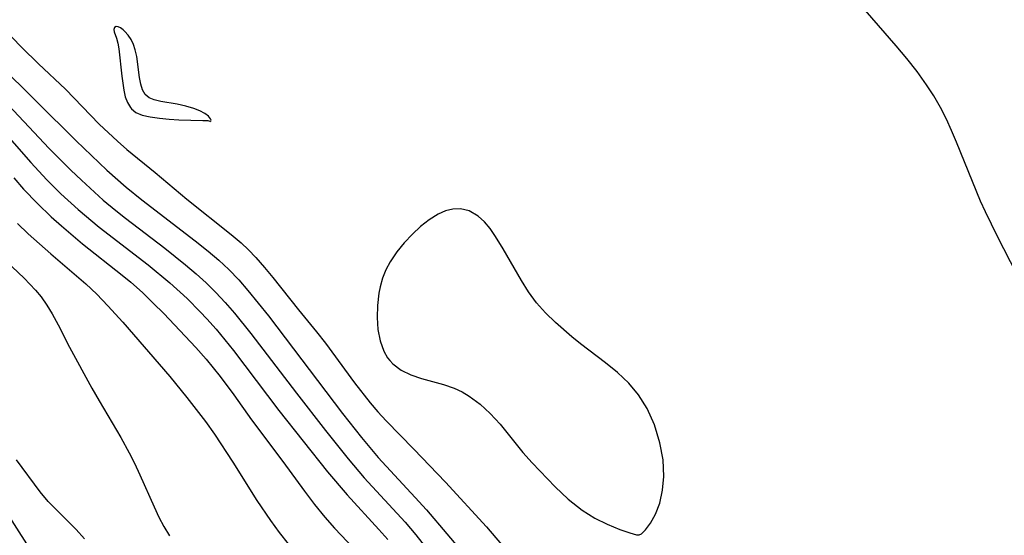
# Model space of a CAD drawing. Header units: metres. Extents: x 1073367 to 1082519, y 1569854 to 1574957.
# Tile 899 of 1056: x 1080446 to 1080561, y 1572245 to 1572305. Entities that reach past the tile are written whole.
import ezdxf

# ---------------------------------------------------------------- set-up
doc = ezdxf.new("R2010")
doc.units = ezdxf.units.M
doc.layers.add('CGG_CurvaNivelLidar_v1', color=253, linetype='Continuous', lineweight=30)

msp = doc.modelspace()

# ---------------------------------------------------------------- linework, layer by layer
at = {"layer": 'CGG_CurvaNivelLidar_v1'}
for p, q in [((1080548.4412, 1572301.7803, 75), (1080542.0423, 1572309.1584, 75)), ((1080457.3663, 1572303.9364, 75.5), (1080457.3019, 1572303.6832, 75.5)), ((1080457.5755, 1572304.0516, 75.5), (1080457.3663, 1572303.9364, 75.5)), ((1080457.8122, 1572304.0103, 75.5), (1080457.5755, 1572304.0516, 75.5)), ((1080458.097, 1572303.8678, 75.5), (1080457.8122, 1572304.0103, 75.5)), ((1080458.4096, 1572303.6395, 75.5), (1080458.097, 1572303.8678, 75.5)), ((1080445.4329, 1572302.8012, 75), (1080446.5815, 1572301.6055, 75)), ((1080457.3019, 1572303.6832, 75.5), (1080457.3633, 1572303.4175, 75.5)), ((1080457.3633, 1572303.4175, 75.5), (1080457.6324, 1572302.6984, 75.5)), ((1080457.6324, 1572302.6984, 75.5), (1080457.7793, 1572302.1157, 75.5)), ((1080458.5997, 1572303.4688, 75.5), (1080458.4096, 1572303.6395, 75.5)), ((1080458.9864, 1572303.0315, 75.5), (1080458.5997, 1572303.4688, 75.5)), ((1080459.3102, 1572302.5285, 75.5), (1080458.9864, 1572303.0315, 75.5)), ((1080446.5815, 1572301.6055, 75), (1080448.5239, 1572299.6995, 75)), ((1080457.7793, 1572302.1157, 75.5), (1080457.8968, 1572301.436, 75.5)), ((1080459.5865, 1572301.9519, 75.5), (1080459.3102, 1572302.5285, 75.5)), ((1080459.8071, 1572301.3198, 75.5), (1080459.5865, 1572301.9519, 75.5)), ((1080549.6847, 1572300.3064, 75), (1080548.4412, 1572301.7803, 75)), ((1080443.0641, 1572300.4769, 74.5), (1080452.9326, 1572290.7003, 74.5)), ((1080457.8968, 1572301.436, 75.5), (1080458.2361, 1572298.2415, 75.5)), ((1080459.9892, 1572300.53, 75.5), (1080459.8071, 1572301.3198, 75.5)), ((1080460.3045, 1572298.0884, 75.5), (1080459.9892, 1572300.53, 75.5)), ((1080448.5239, 1572299.6995, 75), (1080451.6651, 1572296.7331, 75)), ((1080550.8787, 1572298.8012, 75), (1080549.6847, 1572300.3064, 75)), ((1080458.2361, 1572298.2415, 75.5), (1080458.4617, 1572296.6175, 75.5)), ((1080460.4343, 1572297.3373, 75.5), (1080460.3045, 1572298.0884, 75.5)), ((1080551.9964, 1572297.2467, 75), (1080550.8787, 1572298.8012, 75)), ((1080460.6345, 1572296.6694, 75.5), (1080460.4343, 1572297.3373, 75.5)), ((1080552.8246, 1572295.9459, 75), (1080551.9964, 1572297.2467, 75)), ((1080443.8365, 1572296.1004, 74), (1080449.7779, 1572289.8221, 74)), ((1080451.6651, 1572296.7331, 75), (1080455.6034, 1572292.6641, 75)), ((1080458.4617, 1572296.6175, 75.5), (1080458.6368, 1572295.8616, 75.5)), ((1080458.6368, 1572295.8616, 75.5), (1080458.8833, 1572295.1748, 75.5)), ((1080460.9506, 1572296.1267, 75.5), (1080460.6345, 1572296.6694, 75.5)), ((1080461.4189, 1572295.7459, 75.5), (1080460.9506, 1572296.1267, 75.5)), ((1080553.5892, 1572294.6056, 75), (1080552.8246, 1572295.9459, 75)), ((1080458.8833, 1572295.1748, 75.5), (1080459.2329, 1572294.5887, 75.5)), ((1080462.0186, 1572295.4962, 75.5), (1080461.4189, 1572295.7459, 75.5)), ((1080462.7842, 1572295.3115, 75.5), (1080462.0186, 1572295.4962, 75.5)), ((1080464.6826, 1572294.9734, 75.5), (1080462.7842, 1572295.3115, 75.5)), ((1080465.6764, 1572294.7649, 75.5), (1080464.6826, 1572294.9734, 75.5)), ((1080466.6096, 1572294.499, 75.5), (1080465.6764, 1572294.7649, 75.5)), ((1080442.0847, 1572294.5236, 73.5), (1080447.63, 1572288.1754, 73.5)), ((1080459.2329, 1572294.5887, 75.5), (1080459.3556, 1572294.4469, 75.5)), ((1080459.3556, 1572294.4469, 75.5), (1080459.8835, 1572294.0313, 75.5)), ((1080459.8835, 1572294.0313, 75.5), (1080460.6256, 1572293.7213, 75.5)), ((1080460.6256, 1572293.7213, 75.5), (1080461.5584, 1572293.4967, 75.5)), ((1080461.5584, 1572293.4967, 75.5), (1080462.619, 1572293.3416, 75.5)), ((1080467.3231, 1572294.2156, 75.5), (1080466.6096, 1572294.499, 75.5)), ((1080467.9078, 1572293.9037, 75.5), (1080467.3231, 1572294.2156, 75.5)), ((1080468.3321, 1572293.5896, 75.5), (1080467.9078, 1572293.9037, 75.5)), ((1080468.5784, 1572293.2946, 75.5), (1080468.3321, 1572293.5896, 75.5)), ((1080554.2944, 1572293.2306, 75), (1080553.5892, 1572294.6056, 75)), ((1080455.6034, 1572292.6641, 75), (1080457.7232, 1572290.6677, 75)), ((1080462.619, 1572293.3416, 75.5), (1080463.7449, 1572293.2405, 75.5)), ((1080463.7449, 1572293.2405, 75.5), (1080464.8748, 1572293.1788, 75.5)), ((1080464.8748, 1572293.1788, 75.5), (1080467.6918, 1572293.1015, 75.5)), ((1080467.6918, 1572293.1015, 75.5), (1080468.2425, 1572293.0721, 75.5)), ((1080468.2425, 1572293.0721, 75.5), (1080468.4981, 1572293.0207, 75.5)), ((1080468.4981, 1572293.0207, 75.5), (1080468.5, 1572292.9879, 75.5)), ((1080468.5, 1572292.9879, 75.5), (1080468.5929, 1572293.04, 75.5)), ((1080468.627, 1572293.1452, 75.5), (1080468.5784, 1572293.2946, 75.5)), ((1080468.5929, 1572293.04, 75.5), (1080468.627, 1572293.1452, 75.5)), ((1080554.9085, 1572291.9073, 75), (1080554.2944, 1572293.2306, 75)), ((1080555.4871, 1572290.5641, 75), (1080554.9085, 1572291.9073, 75)), ((1080452.9326, 1572290.7003, 74.5), (1080456.5104, 1572287.3019, 74.5)), ((1080457.7232, 1572290.6677, 75), (1080458.8395, 1572289.6987, 75)), ((1080558.2858, 1572283.7057, 75), (1080555.4871, 1572290.5641, 75)), ((1080449.7779, 1572289.8221, 74), (1080452.288, 1572287.3113, 74)), ((1080458.8395, 1572289.6987, 75), (1080462.1311, 1572287.0365, 75)), ((1080447.63, 1572288.1754, 73.5), (1080449.51, 1572286.1803, 73.5)), ((1080452.288, 1572287.3113, 74), (1080453.5279, 1572286.1234, 74)), ((1080456.5104, 1572287.3019, 74.5), (1080458.7556, 1572285.3249, 74.5)), ((1080462.1311, 1572287.0365, 75), (1080465.8061, 1572283.9175, 75)), ((1080445.655, 1572286.3888, 73), (1080446.8004, 1572285.0989, 73)), ((1080449.51, 1572286.1803, 73.5), (1080451.1516, 1572284.5566, 73.5)), ((1080453.5279, 1572286.1234, 74), (1080456.0725, 1572283.8219, 74)), ((1080446.8004, 1572285.0989, 73), (1080448.407, 1572283.4079, 73)), ((1080451.1516, 1572284.5566, 73.5), (1080453.1624, 1572282.7154, 73.5)), ((1080458.7556, 1572285.3249, 74.5), (1080460.5654, 1572283.8387, 74.5)), ((1080448.407, 1572283.4079, 73), (1080450.0089, 1572281.8721, 73)), ((1080456.0725, 1572283.8219, 74), (1080457.5287, 1572282.6039, 74)), ((1080460.5654, 1572283.8387, 74.5), (1080466.7834, 1572279.0819, 74.5)), ((1080465.8061, 1572283.9175, 75), (1080470.9796, 1572279.7991, 75)), ((1080558.8594, 1572282.426, 75), (1080558.2858, 1572283.7057, 75)), ((1080453.1624, 1572282.7154, 73.5), (1080455.6025, 1572280.6716, 73.5)), ((1080457.5287, 1572282.6039, 74), (1080458.6737, 1572281.6935, 74)), ((1080495.0708, 1572282.1728, 75.5), (1080494.0455, 1572281.5299, 75.5)), ((1080495.9255, 1572282.5446, 75.5), (1080495.0708, 1572282.1728, 75.5)), ((1080496.7877, 1572282.7594, 75.5), (1080495.9255, 1572282.5446, 75.5)), ((1080497.7087, 1572282.791, 75.5), (1080496.7877, 1572282.7594, 75.5)), ((1080498.6837, 1572282.5629, 75.5), (1080497.7087, 1572282.791, 75.5)), ((1080499.7571, 1572281.937, 75.5), (1080498.6837, 1572282.5629, 75.5)), ((1080560.2396, 1572279.5695, 75), (1080558.8594, 1572282.426, 75)), ((1080446.0817, 1572281.081, 72.5), (1080447.3351, 1572279.8625, 72.5)), ((1080450.0089, 1572281.8721, 73), (1080451.2059, 1572280.7976, 73)), ((1080458.6737, 1572281.6935, 74), (1080463.2286, 1572278.2174, 74)), ((1080494.0455, 1572281.5299, 75.5), (1080493.0507, 1572280.7306, 75.5)), ((1080500.4733, 1572281.2757, 75.5), (1080499.7571, 1572281.937, 75.5)), ((1080501.1406, 1572280.482, 75.5), (1080500.4733, 1572281.2757, 75.5)), ((1080447.3351, 1572279.8625, 72.5), (1080449.9693, 1572277.5305, 72.5)), ((1080451.2059, 1572280.7976, 73), (1080453.6716, 1572278.7249, 73)), ((1080455.6025, 1572280.6716, 73.5), (1080461.3046, 1572276.2783, 73.5)), ((1080470.9796, 1572279.7991, 75), (1080472.1334, 1572278.8182, 75)), ((1080492.0849, 1572279.8216, 75.5), (1080491.1468, 1572278.8286, 75.5)), ((1080493.0507, 1572280.7306, 75.5), (1080492.0849, 1572279.8216, 75.5)), ((1080501.7713, 1572279.5868, 75.5), (1080501.1406, 1572280.482, 75.5)), ((1080453.6716, 1572278.7249, 73), (1080458.2727, 1572275.0708, 73)), ((1080466.7834, 1572279.0819, 74.5), (1080468.2824, 1572277.8788, 74.5)), ((1080472.1334, 1572278.8182, 75), (1080473.0136, 1572277.9985, 75)), ((1080491.1468, 1572278.8286, 75.5), (1080490.2751, 1572277.7667, 75.5)), ((1080502.6699, 1572278.1233, 75.5), (1080501.7713, 1572279.5868, 75.5)), ((1080562.492, 1572275.1767, 75), (1080560.2396, 1572279.5695, 75)), ((1080449.9693, 1572277.5305, 72.5), (1080454.0337, 1572274.0507, 72.5)), ((1080463.2286, 1572278.2174, 74), (1080465.6721, 1572276.2663, 74)), ((1080468.2824, 1572277.8788, 74.5), (1080469.5273, 1572276.8209, 74.5)), ((1080473.0136, 1572277.9985, 75), (1080473.8657, 1572277.1041, 75)), ((1080490.2751, 1572277.7667, 75.5), (1080489.5106, 1572276.6333, 75.5)), ((1080504.7859, 1572274.4429, 75.5), (1080502.6699, 1572278.1233, 75.5)), ((1080444.0907, 1572277.3284, 72), (1080446.8602, 1572274.7312, 72)), ((1080469.5273, 1572276.8209, 74.5), (1080470.7199, 1572275.7133, 74.5)), ((1080473.8657, 1572277.1041, 75), (1080474.8577, 1572275.9615, 75)), ((1080489.5106, 1572276.6333, 75.5), (1080489.0093, 1572275.6836, 75.5)), ((1080461.3046, 1572276.2783, 73.5), (1080463.8485, 1572274.1799, 73.5)), ((1080465.6721, 1572276.2663, 74), (1080466.884, 1572275.2322, 74)), ((1080466.884, 1572275.2322, 74), (1080468.0593, 1572274.1627, 74)), ((1080470.7199, 1572275.7133, 74.5), (1080471.8533, 1572274.5295, 74.5)), ((1080474.8577, 1572275.9615, 75), (1080475.8253, 1572274.7769, 75)), ((1080489.0093, 1572275.6836, 75.5), (1080488.6135, 1572274.6957, 75.5)), ((1080446.8602, 1572274.7312, 72), (1080448.1916, 1572273.31, 72)), ((1080454.0337, 1572274.0507, 72.5), (1080455.3344, 1572272.8315, 72.5)), ((1080458.2727, 1572275.0708, 73), (1080459.2704, 1572274.2385, 73)), ((1080459.2704, 1572274.2385, 73), (1080460.6413, 1572273.0244, 73)), ((1080463.8485, 1572274.1799, 73.5), (1080465.8426, 1572272.3404, 73.5)), ((1080468.0593, 1572274.1627, 74), (1080469.1777, 1572273.0562, 74)), ((1080471.8533, 1572274.5295, 74.5), (1080472.9361, 1572273.2914, 74.5)), ((1080475.8253, 1572274.7769, 75), (1080478.8135, 1572271.034, 75)), ((1080488.6135, 1572274.6957, 75.5), (1080488.3318, 1572273.6853, 75.5)), ((1080505.6139, 1572273.1132, 75.5), (1080504.7859, 1572274.4429, 75.5)), ((1080448.1916, 1572273.31, 72), (1080448.8305, 1572272.5211, 72)), ((1080460.6413, 1572273.0244, 73), (1080461.9014, 1572271.8175, 73)), ((1080469.1777, 1572273.0562, 74), (1080470.2822, 1572271.8665, 74)), ((1080472.9361, 1572273.2914, 74.5), (1080475.3318, 1572270.3215, 74.5)), ((1080488.1927, 1572272.9546, 75.5), (1080488.0266, 1572271.5434, 75.5)), ((1080488.3318, 1572273.6853, 75.5), (1080488.1927, 1572272.9546, 75.5)), ((1080506.5276, 1572271.8555, 75.5), (1080505.6139, 1572273.1132, 75.5)), ((1080448.8305, 1572272.5211, 72), (1080449.508, 1572271.5625, 72)), ((1080455.3344, 1572272.8315, 72.5), (1080456.6227, 1572271.4967, 72.5)), ((1080461.9014, 1572271.8175, 73), (1080463.1287, 1572270.5765, 73)), ((1080465.8426, 1572272.3404, 73.5), (1080467.3827, 1572270.7784, 73.5)), ((1080470.2822, 1572271.8665, 74), (1080471.3497, 1572270.638, 74)), ((1080507.5892, 1572270.6758, 75.5), (1080506.5276, 1572271.8555, 75.5)), ((1080449.508, 1572271.5625, 72), (1080450.1285, 1572270.5583, 72)), ((1080450.1285, 1572270.5583, 72), (1080450.8243, 1572269.2895, 72)), ((1080456.6227, 1572271.4967, 72.5), (1080458.3459, 1572269.593, 72.5)), ((1080463.1287, 1572270.5765, 73), (1080466.8643, 1572266.6407, 73)), ((1080467.3827, 1572270.7784, 73.5), (1080468.1503, 1572269.9551, 73.5)), ((1080471.3497, 1572270.638, 74), (1080473.2716, 1572268.2713, 74)), ((1080478.8135, 1572271.034, 75), (1080480.9296, 1572268.4522, 75)), ((1080488.0266, 1572271.5434, 75.5), (1080487.9828, 1572270.1275, 75.5)), ((1080508.7482, 1572269.562, 75.5), (1080507.5892, 1572270.6758, 75.5)), ((1080458.3459, 1572269.593, 72.5), (1080463.8132, 1572263.2633, 72.5)), ((1080468.1503, 1572269.9551, 73.5), (1080469.2104, 1572268.7533, 73.5)), ((1080475.3318, 1572270.3215, 74.5), (1080483.959, 1572258.9601, 74.5)), ((1080487.9828, 1572270.1275, 75.5), (1080488.0721, 1572268.7423, 75.5)), ((1080510.6604, 1572267.8716, 75.5), (1080508.7482, 1572269.562, 75.5)), ((1080450.8243, 1572269.2895, 72), (1080452.157, 1572266.6754, 72)), ((1080469.2104, 1572268.7533, 73.5), (1080471.2412, 1572266.265, 73.5)), ((1080473.2716, 1572268.2713, 74), (1080478.5844, 1572261.2977, 74)), ((1080480.9296, 1572268.4522, 75), (1080481.957, 1572267.138, 75)), ((1080488.0721, 1572268.7423, 75.5), (1080488.3156, 1572267.4252, 75.5)), ((1080481.957, 1572267.138, 75), (1080485.3259, 1572262.4963, 75)), ((1080488.3156, 1572267.4252, 75.5), (1080488.746, 1572266.2181, 75.5)), ((1080511.6571, 1572267.0559, 75.5), (1080510.6604, 1572267.8716, 75.5)), ((1080452.157, 1572266.6754, 72), (1080454.7601, 1572261.9088, 72)), ((1080466.8643, 1572266.6407, 73), (1080468.0812, 1572265.262, 73)), ((1080471.2412, 1572266.265, 73.5), (1080476.5289, 1572259.2794, 73.5)), ((1080488.746, 1572266.2181, 75.5), (1080489.2045, 1572265.4273, 75.5)), ((1080514.5712, 1572264.8428, 75.5), (1080511.6571, 1572267.0559, 75.5)), ((1080468.0812, 1572265.262, 73), (1080469.703, 1572263.248, 73)), ((1080489.2045, 1572265.4273, 75.5), (1080489.443, 1572265.1146, 75.5)), ((1080489.443, 1572265.1146, 75.5), (1080489.8022, 1572264.7251, 75.5)), ((1080515.9835, 1572263.711, 75.5), (1080514.5712, 1572264.8428, 75.5)), ((1080489.8022, 1572264.7251, 75.5), (1080490.7854, 1572263.9753, 75.5)), ((1080490.7854, 1572263.9753, 75.5), (1080491.9104, 1572263.4329, 75.5)), ((1080517.2883, 1572262.4892, 75.5), (1080515.9835, 1572263.711, 75.5)), ((1080463.8132, 1572263.2633, 72.5), (1080465.8079, 1572260.8184, 72.5)), ((1080469.703, 1572263.248, 73), (1080471.2821, 1572261.103, 73)), ((1080491.9104, 1572263.4329, 75.5), (1080493.1375, 1572263.0223, 75.5)), ((1080493.1375, 1572263.0223, 75.5), (1080495.7108, 1572262.3222, 75.5)), ((1080454.7601, 1572261.9088, 72), (1080455.5998, 1572260.4038, 72)), ((1080485.3259, 1572262.4963, 75), (1080487.1637, 1572260.186, 75)), ((1080495.7108, 1572262.3222, 75.5), (1080496.9704, 1572261.8959, 75.5)), ((1080496.9704, 1572261.8959, 75.5), (1080497.8671, 1572261.4818, 75.5)), ((1080497.8671, 1572261.4818, 75.5), (1080498.7068, 1572260.9789, 75.5)), ((1080518.4444, 1572261.117, 75.5), (1080517.2883, 1572262.4892, 75.5)), ((1080455.5998, 1572260.4038, 72), (1080458.1029, 1572256.1281, 72)), ((1080465.8079, 1572260.8184, 72.5), (1080467.9852, 1572257.997, 72.5)), ((1080471.2821, 1572261.103, 73), (1080473.3331, 1572258.2192, 73)), ((1080478.5844, 1572261.2977, 74), (1080481.9565, 1572256.9786, 74)), ((1080498.7068, 1572260.9789, 75.5), (1080499.9654, 1572260.0343, 75.5)), ((1080519.447, 1572259.5158, 75.5), (1080518.4444, 1572261.117, 75.5)), ((1080476.5289, 1572259.2794, 73.5), (1080482.2133, 1572252.1464, 73.5)), ((1080487.1637, 1572260.186, 75), (1080488.0738, 1572259.1251, 75)), ((1080488.0738, 1572259.1251, 75), (1080489.0134, 1572258.0969, 75)), ((1080499.9654, 1572260.0343, 75.5), (1080501.1632, 1572258.9339, 75.5)), ((1080520.28, 1572257.6092, 75.5), (1080519.447, 1572259.5158, 75.5)), ((1080467.9852, 1572257.997, 72.5), (1080469.0236, 1572256.5157, 72.5)), ((1080473.3331, 1572258.2192, 73), (1080476.9915, 1572253.3314, 73)), ((1080483.959, 1572258.9601, 74.5), (1080486.1679, 1572256.1521, 74.5)), ((1080489.0134, 1572258.0969, 75), (1080492.2633, 1572254.7863, 75)), ((1080501.1632, 1572258.9339, 75.5), (1080502.2936, 1572257.7153, 75.5)), ((1080481.9565, 1572256.9786, 74), (1080484.6048, 1572253.6617, 74)), ((1080502.2936, 1572257.7153, 75.5), (1080504.9641, 1572254.385, 75.5)), ((1080520.9136, 1572255.5214, 75.5), (1080520.28, 1572257.6092, 75.5)), ((1080458.1029, 1572256.1281, 72), (1080459.0792, 1572254.3582, 72)), ((1080469.0236, 1572256.5157, 72.5), (1080471.1658, 1572253.2675, 72.5)), ((1080486.1679, 1572256.1521, 74.5), (1080488.1189, 1572253.8119, 74.5)), ((1080492.2633, 1572254.7863, 75), (1080495.935, 1572250.9523, 75)), ((1080521.2834, 1572253.5526, 75.5), (1080520.9136, 1572255.5214, 75.5)), ((1080448.7318, 1572249.8279, 72), (1080445.9812, 1572253.5455, 72)), ((1080459.0792, 1572254.3582, 72), (1080459.7105, 1572253.1482, 72)), ((1080484.6048, 1572253.6617, 74), (1080486.4728, 1572251.4545, 74)), ((1080488.1189, 1572253.8119, 74.5), (1080489.9914, 1572251.7388, 74.5)), ((1080504.9641, 1572254.385, 75.5), (1080506.0567, 1572253.1762, 75.5)), ((1080521.3897, 1572251.6017, 75.5), (1080521.2834, 1572253.5526, 75.5)), ((1080459.7105, 1572253.1482, 72), (1080460.3532, 1572251.8106, 72)), ((1080471.1658, 1572253.2675, 72.5), (1080473.9713, 1572248.8034, 72.5)), ((1080476.9915, 1572253.3314, 73), (1080479.5163, 1572249.8905, 73)), ((1080506.0567, 1572253.1762, 75.5), (1080508.7248, 1572250.4022, 75.5)), ((1080460.3532, 1572251.8106, 72), (1080461.9876, 1572248.0573, 72)), ((1080482.2133, 1572252.1464, 73.5), (1080484.47, 1572249.4539, 73.5)), ((1080486.4728, 1572251.4545, 74), (1080491.2304, 1572246.2617, 74)), ((1080489.9914, 1572251.7388, 74.5), (1080492.405, 1572249.1574, 74.5)), ((1080521.2395, 1572249.989, 75.5), (1080521.3897, 1572251.6017, 75.5)), ((1080495.935, 1572250.9523, 75), (1080500.7116, 1572245.7175, 75)), ((1080508.7248, 1572250.4022, 75.5), (1080510.2532, 1572248.9502, 75.5)), ((1080520.8938, 1572248.5056, 75.5), (1080521.2395, 1572249.989, 75.5)), ((1080449.6692, 1572248.7031, 72), (1080448.7318, 1572249.8279, 72)), ((1080473.9713, 1572248.8034, 72.5), (1080475.5655, 1572246.4679, 72.5)), ((1080479.5163, 1572249.8905, 73), (1080480.6855, 1572248.3425, 73)), ((1080484.47, 1572249.4539, 73.5), (1080488.1682, 1572245.4343, 73.5)), ((1080492.405, 1572249.1574, 74.5), (1080493.7148, 1572247.7078, 74.5)), ((1080510.2532, 1572248.9502, 75.5), (1080511.8711, 1572247.6713, 75.5)), ((1080447.1726, 1572243.7376, 72.5), (1080444.5737, 1572247.8431, 72.5)), ((1080452.9324, 1572245.4152, 72), (1080449.6692, 1572248.7031, 72)), ((1080461.9876, 1572248.0573, 72), (1080462.5459, 1572246.8796, 72)), ((1080480.6855, 1572248.3425, 73), (1080481.9038, 1572246.8425, 73)), ((1080493.7148, 1572247.7078, 74.5), (1080498.716, 1572241.8301, 74.5)), ((1080511.8711, 1572247.6713, 75.5), (1080513.3387, 1572246.7624, 75.5)), ((1080520.3987, 1572247.2129, 75.5), (1080520.8938, 1572248.5056, 75.5)), ((1080462.5459, 1572246.8796, 72), (1080463.1448, 1572245.7673, 72)), ((1080475.5655, 1572246.4679, 72.5), (1080476.5754, 1572245.0877, 72.5)), ((1080481.9038, 1572246.8425, 73), (1080483.0141, 1572245.5975, 73)), ((1080513.3387, 1572246.7624, 75.5), (1080514.7765, 1572246.038, 75.5)), ((1080519.8175, 1572246.1653, 75.5), (1080520.3987, 1572247.2129, 75.5)), ((1080453.8802, 1572244.348, 72), (1080452.9324, 1572245.4152, 72)), ((1080463.1448, 1572245.7673, 72), (1080463.795, 1572244.6775, 72)), ((1080483.0141, 1572245.5975, 73), (1080485.987, 1572242.4313, 73)), ((1080488.1682, 1572245.4343, 73.5), (1080489.2091, 1572244.2573, 73.5)), ((1080491.2304, 1572246.2617, 74), (1080492.4755, 1572244.7994, 74)), ((1080500.7116, 1572245.7175, 75), (1080504.3995, 1572241.4387, 75)), ((1080514.7765, 1572246.038, 75.5), (1080516.2346, 1572245.4263, 75.5)), ((1080516.2346, 1572245.4263, 75.5), (1080517.4196, 1572245.0197, 75.5)), ((1080518.7761, 1572244.9318, 75.5), (1080519.2439, 1572245.394, 75.5)), ((1080519.2439, 1572245.394, 75.5), (1080519.8175, 1572246.1653, 75.5)), ((1080476.5754, 1572245.0877, 72.5), (1080477.6207, 1572243.7351, 72.5)), ((1080492.4755, 1572244.7994, 74), (1080495.7558, 1572240.6929, 74)), ((1080517.4196, 1572245.0197, 75.5), (1080518.2136, 1572244.8194, 75.5)), ((1080518.2136, 1572244.8194, 75.5), (1080518.5, 1572244.8184, 75.5)), ((1080518.5, 1572244.8184, 75.5), (1080518.7761, 1572244.9318, 75.5))]:
    msp.add_line(p, q, dxfattribs=at)

doc.saveas('drawing.dxf')
